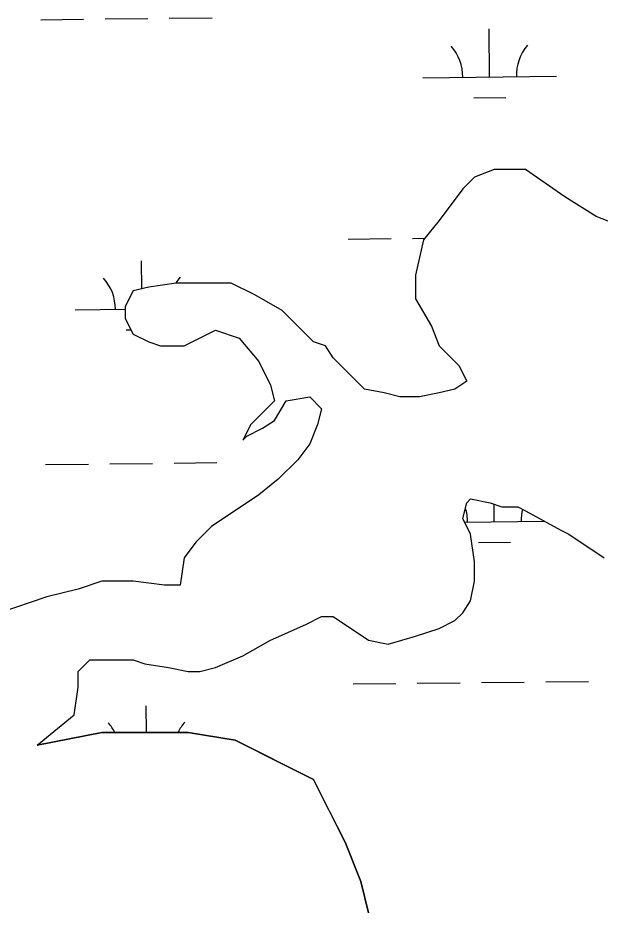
# Model space of a CAD drawing. Extents: x 3734862 to 3772949, y 391520 to 417239.
# Drawn here: x 3764183 to 3764618, y 412969 to 413637 of the extents above; entities that cross this region are included whole.
import ezdxf

# ---------------------------------------------------------------- set-up
doc = ezdxf.new("R2010")
doc.units = 0
doc.layers.add('V-TOPO-SHOR', color=7, linetype='Continuous')
doc.layers.add('V-WETL-SWMP', color=7, linetype='Continuous')

msp = doc.modelspace()

# ---------------------------------------------------------------- linework, layer by layer
at = {"layer": 'V-TOPO-SHOR'}
for p, q in [((3764539.25, 413523.7), (3764524.59, 413517.83)), ((3764562.71, 413523.7), (3764539.25, 413523.7)), ((3764592.03, 413503.16), (3764562.71, 413523.7)), ((3764524.59, 413517.83), (3764515.79, 413509.03)), ((3764515.79, 413509.03), (3764498.19, 413485.55)), ((3764615.49, 413488.49), (3764592.03, 413503.16)), ((3764630.15, 413482.62), (3764615.49, 413488.49)), ((3764498.19, 413485.55), (3764486.46, 413470.88)), ((3764486.46, 413470.88), (3764480.6, 413444.47)), ((3764480.6, 413444.47), (3764480.6, 413426.86)), ((3764281.2, 413435.67), (3764269.47, 413432.73)), ((3764301.72, 413438.6), (3764281.2, 413435.67)), ((3764342.78, 413438.6), (3764301.72, 413438.6)), ((3764360.37, 413429.8), (3764342.78, 413438.6)), ((3764269.47, 413432.73), (3764263.6, 413421)), ((3764380.9, 413418.06), (3764360.37, 413429.8)), ((3764480.6, 413426.86), (3764492.33, 413406.32)), ((3764263.6, 413421), (3764263.6, 413412.19)), ((3764404.36, 413394.59), (3764380.9, 413418.06)), ((3764263.6, 413412.19), (3764269.47, 413400.46)), ((3764492.33, 413406.32), (3764498.19, 413391.65)), ((3764269.47, 413400.46), (3764281.2, 413394.59)), ((3764307.59, 413391.65), (3764331.05, 413403.39)), ((3764331.05, 413403.39), (3764348.64, 413397.52)), ((3764281.2, 413394.59), (3764289.99, 413391.65)), ((3764348.64, 413397.52), (3764363.3, 413379.92)), ((3764413.16, 413391.65), (3764404.36, 413394.59)), ((3764289.99, 413391.65), (3764307.59, 413391.65)), ((3764419.02, 413382.85), (3764413.16, 413391.65)), ((3764498.19, 413391.65), (3764512.86, 413376.98)), ((3764363.3, 413379.92), (3764372.1, 413362.31)), ((3764442.48, 413359.38), (3764419.02, 413382.85)), ((3764512.86, 413376.98), (3764518.72, 413365.24)), ((3764372.1, 413362.31), (3764375.03, 413350.57)), ((3764457.14, 413356.44), (3764442.48, 413359.38)), ((3764509.92, 413359.38), (3764498.19, 413356.44)), ((3764518.72, 413365.24), (3764509.92, 413359.38)), ((3764383.83, 413350.57), (3764401.43, 413353.51)), ((3764401.43, 413353.51), (3764410.22, 413344.7)), ((3764468.87, 413353.51), (3764457.14, 413356.44)), ((3764483.53, 413353.51), (3764468.87, 413353.51)), ((3764498.19, 413356.44), (3764483.53, 413353.51)), ((3764375.03, 413350.57), (3764357.44, 413332.97)), ((3764375.03, 413335.9), (3764383.83, 413350.57)), ((3764410.22, 413344.7), (3764407.29, 413332.97)), ((3764357.44, 413332.97), (3764351.57, 413321.23)), ((3764366.24, 413330.03), (3764375.03, 413335.9)), ((3764407.29, 413332.97), (3764401.43, 413318.29)), ((3764354.51, 413324.16), (3764366.24, 413330.03)), ((3764351.57, 413321.23), (3764354.51, 413324.16)), ((3764401.43, 413318.29), (3764392.63, 413306.56)), ((3764392.63, 413306.56), (3764377.97, 413291.89)), ((3764377.97, 413291.89), (3764363.3, 413280.15)), ((3764363.3, 413280.15), (3764328.12, 413256.67)), ((3764515.79, 413262.54), (3764518.72, 413274.28)), ((3764518.72, 413274.28), (3764521.65, 413277.22)), ((3764521.65, 413277.22), (3764536.31, 413274.28)), ((3764536.31, 413274.28), (3764545.11, 413271.35)), ((3764545.11, 413271.35), (3764556.84, 413271.35)), ((3764556.84, 413271.35), (3764562.71, 413268.41)), ((3764562.71, 413268.41), (3764589.1, 413253.74)), ((3764521.65, 413250.81), (3764515.79, 413262.54)), ((3764328.12, 413256.67), (3764316.39, 413244.94)), ((3764589.1, 413253.74), (3764594.96, 413250.81)), ((3764524.59, 413230.27), (3764521.65, 413250.81)), ((3764594.96, 413250.81), (3764621.35, 413233.2)), ((3764316.39, 413244.94), (3764307.59, 413233.2)), ((3764307.59, 413233.2), (3764304.66, 413212.66)), ((3764524.59, 413215.59), (3764524.59, 413230.27)), ((3764246.01, 413215.59), (3764228.41, 413209.73)), ((3764269.47, 413215.59), (3764246.01, 413215.59)), ((3764292.93, 413212.66), (3764269.47, 413215.59)), ((3764304.66, 413212.66), (3764292.93, 413212.66)), ((3764521.65, 413200.92), (3764524.59, 413215.59)), ((3764228.41, 413209.73), (3764204.96, 413203.86)), ((3764204.96, 413203.86), (3764169.77, 413192.12)), ((3764515.79, 413192.12), (3764521.65, 413200.92)), ((3764398.49, 413183.32), (3764410.22, 413189.19)), ((3764410.22, 413189.19), (3764419.02, 413189.19)), ((3764419.02, 413189.19), (3764445.41, 413171.58)), ((3764498.19, 413180.38), (3764509.92, 413186.25)), ((3764509.92, 413186.25), (3764515.79, 413192.12)), ((3764372.1, 413171.58), (3764398.49, 413183.32)), ((3764480.6, 413174.51), (3764498.19, 413180.38)), ((3764460.07, 413168.65), (3764480.6, 413174.51)), ((3764351.57, 413159.84), (3764372.1, 413171.58)), ((3764445.41, 413171.58), (3764460.07, 413168.65)), ((3764331.05, 413151.04), (3764351.57, 413159.84)), ((3764228.41, 413148.1), (3764237.21, 413156.91)), ((3764237.21, 413156.91), (3764269.47, 413156.91)), ((3764269.47, 413156.91), (3764278.27, 413153.97)), ((3764278.27, 413153.97), (3764295.86, 413151.04)), ((3764228.41, 413136.37), (3764228.41, 413148.1)), ((3764295.86, 413151.04), (3764310.52, 413148.1)), ((3764310.52, 413148.1), (3764319.32, 413148.1)), ((3764319.32, 413148.1), (3764331.05, 413151.04)), ((3764225.48, 413115.83), (3764228.41, 413136.37)), ((3764197.79, 413092.97), (3764225.48, 413115.83)), ((3764197.79, 413092.96), (3764246, 413102.61)), ((3764246, 413102.61), (3764310.52, 413102.61)), ((3764310.52, 413102.61), (3764345.71, 413096.75)), ((3764345.71, 413096.75), (3764380.89, 413079.14)), ((3764380.89, 413079.14), (3764404.35, 413067.4)), ((3764404.35, 413067.4), (3764416.08, 413043.93)), ((3764416.08, 413043.93), (3764427.81, 413020.45)), ((3764427.81, 413020.45), (3764439.54, 412991.11)), ((3764439.54, 412991.11), (3764445.41, 412967.63))]:
    msp.add_line(p, q, dxfattribs=at)
at = {"layer": 'V-WETL-SWMP'}
for p, q in [((3764200.53, 413635.64), (3764232.53, 413635.97)), ((3764248.53, 413636.14), (3764280.53, 413636.48)), ((3764296.53, 413636.65), (3764328.52, 413636.99)), ((3764535.85, 413592.75), (3764535.47, 413628.74)), ((3764485.85, 413592.22), (3764585.84, 413593.27)), ((3764524.01, 413577.19), (3764548.01, 413577.44)), ((3764539.25, 413523.7), (3764524.59, 413517.83)), ((3764562.71, 413523.7), (3764539.25, 413523.7)), ((3764592.03, 413503.16), (3764562.71, 413523.7)), ((3764524.59, 413517.83), (3764515.79, 413509.03)), ((3764515.79, 413509.03), (3764498.19, 413485.55)), ((3764615.49, 413488.49), (3764592.03, 413503.16)), ((3764630.15, 413482.62), (3764615.49, 413488.49)), ((3764498.19, 413485.55), (3764486.46, 413470.88)), ((3764430.28, 413471.55), (3764462.28, 413471.89)), ((3764478.27, 413472.06), (3764487.49, 413472.16)), ((3764486.46, 413470.88), (3764480.6, 413444.47)), ((3764276.07, 413434.39), (3764275.85, 413455.18)), ((3764480.6, 413444.47), (3764480.6, 413426.86)), ((3764281.2, 413435.67), (3764269.47, 413432.73)), ((3764301.72, 413438.6), (3764281.2, 413435.67)), ((3764342.78, 413438.6), (3764301.72, 413438.6)), ((3764360.37, 413429.8), (3764342.78, 413438.6)), ((3764269.47, 413432.73), (3764263.6, 413421)), ((3764380.9, 413418.06), (3764360.37, 413429.8)), ((3764480.6, 413426.86), (3764492.33, 413406.32)), ((3764263.6, 413421), (3764263.6, 413412.19)), ((3764226.23, 413418.65), (3764263.6, 413419.05)), ((3764404.36, 413394.59), (3764380.9, 413418.06)), ((3764263.6, 413412.19), (3764269.47, 413400.46)), ((3764492.33, 413406.32), (3764498.19, 413391.65)), ((3764264.39, 413403.62), (3764267.87, 413403.66)), ((3764269.47, 413400.46), (3764281.2, 413394.59)), ((3764307.59, 413391.65), (3764331.05, 413403.39)), ((3764331.05, 413403.39), (3764348.64, 413397.52)), ((3764281.2, 413394.59), (3764289.99, 413391.65)), ((3764348.64, 413397.52), (3764363.3, 413379.92)), ((3764413.16, 413391.65), (3764404.36, 413394.59)), ((3764289.99, 413391.65), (3764307.59, 413391.65)), ((3764419.02, 413382.85), (3764413.16, 413391.65)), ((3764498.19, 413391.65), (3764512.86, 413376.98)), ((3764363.3, 413379.92), (3764372.1, 413362.31)), ((3764442.48, 413359.38), (3764419.02, 413382.85)), ((3764512.86, 413376.98), (3764518.72, 413365.24)), ((3764372.1, 413362.31), (3764375.03, 413350.57)), ((3764457.14, 413356.44), (3764442.48, 413359.38)), ((3764509.92, 413359.38), (3764498.19, 413356.44)), ((3764518.72, 413365.24), (3764509.92, 413359.38)), ((3764383.83, 413350.57), (3764401.43, 413353.51)), ((3764401.43, 413353.51), (3764410.22, 413344.7)), ((3764468.87, 413353.51), (3764457.14, 413356.44)), ((3764483.53, 413353.51), (3764468.87, 413353.51)), ((3764498.19, 413356.44), (3764483.53, 413353.51)), ((3764375.03, 413350.57), (3764357.44, 413332.97)), ((3764375.03, 413335.9), (3764383.83, 413350.57)), ((3764410.22, 413344.7), (3764407.29, 413332.97)), ((3764357.44, 413332.97), (3764351.57, 413321.23)), ((3764366.24, 413330.03), (3764375.03, 413335.9)), ((3764407.29, 413332.97), (3764401.43, 413318.29)), ((3764354.51, 413324.16), (3764366.24, 413330.03)), ((3764351.57, 413321.23), (3764354.51, 413324.16)), ((3764401.43, 413318.29), (3764392.63, 413306.56)), ((3764392.63, 413306.56), (3764377.97, 413291.89)), ((3764204.05, 413302.98), (3764236.04, 413303.32)), ((3764252.04, 413303.49), (3764284.04, 413303.82)), ((3764300.04, 413303.99), (3764332.04, 413304.33)), ((3764377.97, 413291.89), (3764363.3, 413280.15)), ((3764363.3, 413280.15), (3764328.12, 413256.67)), ((3764539.36, 413260.09), (3764539.22, 413273.31)), ((3764517.13, 413259.85), (3764576.96, 413260.49)), ((3764328.12, 413256.67), (3764316.39, 413244.94)), ((3764316.39, 413244.94), (3764307.59, 413233.2)), ((3764527.52, 413244.53), (3764551.52, 413244.79)), ((3764307.59, 413233.2), (3764304.66, 413212.66)), ((3764246.01, 413215.59), (3764228.41, 413209.73)), ((3764269.47, 413215.59), (3764246.01, 413215.59)), ((3764292.93, 413212.66), (3764269.47, 413215.59)), ((3764304.66, 413212.66), (3764292.93, 413212.66)), ((3764228.41, 413209.73), (3764204.96, 413203.86)), ((3764204.96, 413203.86), (3764169.77, 413192.12)), ((3764433.79, 413138.9), (3764465.79, 413139.23)), ((3764481.79, 413139.4), (3764513.79, 413139.74)), ((3764529.79, 413139.91), (3764561.78, 413140.25)), ((3764577.78, 413140.42), (3764609.78, 413140.76)), ((3764279.57, 413102.61), (3764279.36, 413122.52))]:
    msp.add_line(p, q, dxfattribs=at)
msp.add_lwpolyline([(3764445.41, 412967.64), (3764439.54, 412991.11), (3764427.81, 413020.45), (3764404.35, 413067.4), (3764345.71, 413096.74), (3764310.52, 413102.61), (3764246, 413102.61), (3764197.79, 413092.97), (3764225.48, 413115.83), (3764228.41, 413136.37), (3764228.41, 413148.1), (3764237.21, 413156.91), (3764269.47, 413156.91), (3764278.27, 413153.97), (3764295.86, 413151.04), (3764310.52, 413148.1), (3764319.32, 413148.1), (3764331.05, 413151.04), (3764351.57, 413159.84), (3764372.1, 413171.58), (3764398.49, 413183.32), (3764410.22, 413189.19), (3764419.02, 413189.19), (3764445.41, 413171.58), (3764460.07, 413168.65), (3764480.6, 413174.51), (3764498.19, 413180.38), (3764509.92, 413186.25), (3764515.79, 413192.12), (3764521.65, 413200.92), (3764524.59, 413215.59), (3764524.59, 413230.27), (3764521.65, 413250.81), (3764515.79, 413262.54), (3764518.72, 413274.28), (3764521.65, 413277.22), (3764536.31, 413274.28), (3764545.11, 413271.35), (3764556.84, 413271.35), (3764562.71, 413268.41), (3764589.1, 413253.74), (3764594.96, 413250.81), (3764621.35, 413233.2)], dxfattribs=at)
for centre, start, end in [((3764480.6, 413592.64), 359.83336, 41.37702), ((3764591.08, 413593.8), 139.83336, 181.37702), ((3764220.99, 413419.07), 359.83336, 41.37702), ((3764331.46, 413420.24), 139.83336, 148.70403), ((3764484.12, 413259.98), 359.83336, 17.30373), ((3764594.6, 413261.15), 166.15874, 181.37702), ((3764224.5, 413086.42), 27.35967, 41.37702), ((3764334.98, 413087.58), 139.83336, 154.75654)]:
    msp.add_arc(centre, 35.25, start, end, dxfattribs=at)

doc.saveas('drawing.dxf')
